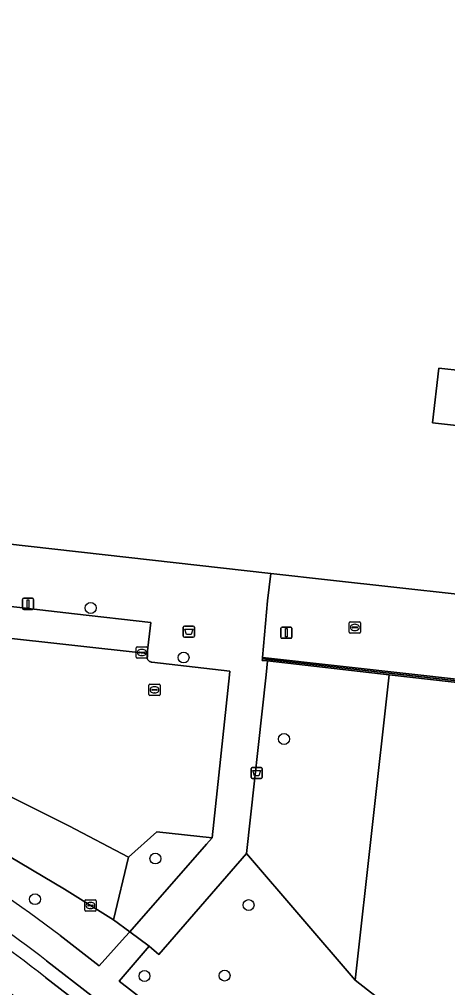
# Model space of a CAD drawing. Extents: x 161928 to 163071, y 386474 to 387428.
# Drawn here: x 162422.4 to 162460.8, y 386721.9 to 386808.8 of the extents above; entities that cross this region are included whole.
import ezdxf

# ---------------------------------------------------------------- set-up
doc = ezdxf.new("R2010")
doc.units = 0
for name, color, linetype in [('IMGEO_Afvalbak', 7, 'Continuous'), ('IMGEO_Boom', 7, 'Continuous'), ('IMGEO_Erf', 7, 'Continuous'), ('IMGEO_Groenvoorziening', 7, 'Continuous'), ('IMGEO_Kolk', 7, 'Continuous'), ('IMGEO_Lichtmast', 7, 'Continuous'), ('IMGEO_Meer_plas_ven_vijver', 7, 'Continuous'), ('IMGEO_Muur', 7, 'Continuous'), ('IMGEO_Pand', 7, 'Continuous'), ('IMGEO_Parkeervlak_open', 7, 'Continuous'), ('IMGEO_Rijbaan_lokaal_gesloten', 7, 'Continuous'), ('IMGEO_Rijbaan_lokaal_open', 7, 'Continuous'), ('IMGEO_Rioolput', 7, 'Continuous'), ('IMGEO_Voetpad_open', 7, 'Continuous')]:
    doc.layers.add(name, color=color, linetype=linetype)

msp = doc.modelspace()

# ---------------------------------------------------------------- linework, layer by layer
at = {"layer": 'IMGEO_Afvalbak'}
for p, q in [((162437.105, 386753.472), (162437.105, 386754.272)), ((162437.105, 386754.272), (162437.105, 386753.472)), ((162437.205, 386754.372), (162437.995, 386754.372)), ((162437.995, 386754.372), (162437.205, 386754.372)), ((162438.095, 386754.272), (162438.095, 386753.472)), ((162438.095, 386753.472), (162438.095, 386754.272)), ((162437.995, 386753.372), (162437.205, 386753.372)), ((162437.205, 386753.372), (162437.995, 386753.372)), ((162443.187, 386740.778), (162443.187, 386741.578)), ((162443.187, 386741.578), (162443.187, 386740.778)), ((162443.287, 386741.678), (162444.077, 386741.678)), ((162444.077, 386741.678), (162443.287, 386741.678)), ((162444.177, 386741.578), (162444.177, 386740.778)), ((162444.177, 386740.778), (162444.177, 386741.578)), ((162444.077, 386740.678), (162443.287, 386740.678)), ((162443.287, 386740.678), (162444.077, 386740.678))]:
    msp.add_line(p, q, dxfattribs=at)
for points in [[(162437.248, 386754.086), (162437.952, 386754.086), (162437.803, 386753.616), (162437.397, 386753.616), (162437.248, 386754.086)], [(162443.33, 386741.392), (162444.034, 386741.392), (162443.885, 386740.922), (162443.479, 386740.922), (162443.33, 386741.392)]]:
    msp.add_lwpolyline(points, dxfattribs=at)
for centre, start, end in [((162437.205, 386754.272), 90, 180), ((162437.205, 386754.272), 90, 180), ((162437.995, 386754.272), 0, 90), ((162437.995, 386754.272), 360, 90), ((162437.205, 386753.472), 180, 270), ((162437.205, 386753.472), 180, 270), ((162437.995, 386753.472), 270, 0), ((162437.995, 386753.472), 270, 0), ((162443.287, 386741.578), 90, 180), ((162443.287, 386741.578), 90, 180), ((162444.077, 386741.578), 0, 90), ((162444.077, 386741.578), 360, 90), ((162443.287, 386740.778), 180, 270), ((162443.287, 386740.778), 180, 270), ((162444.077, 386740.778), 270, 0), ((162444.077, 386740.778), 270, 0)]:
    msp.add_arc(centre, 0.1, start, end, dxfattribs=at)
at = {"layer": 'IMGEO_Boom'}
for centre in [(162428.794, 386755.99), (162437.129, 386751.542), (162446.136, 386744.229), (162434.599, 386733.501), (162423.801, 386729.853), (162442.96, 386729.325), (162433.623, 386722.958), (162440.805, 386722.996)]:
    msp.add_circle(centre, 0.489, dxfattribs=at)
at = {"layer": 'IMGEO_Erf'}
for points in [[(162462.201, 386777.277), (162460.011, 386777.518), (162459.47, 386772.598), (162469.39, 386771.508)], [(162467.614, 386756.569), (162450.309, 386758.489), (162444.943, 386759.093), (162444.666, 386756.628), (162444.215, 386751.559), (162458.134, 386750), (162476.795, 386747.91)]]:
    msp.add_lwpolyline(points, dxfattribs=at)
at = {"layer": 'IMGEO_Groenvoorziening'}
for points in [[(162455.582, 386749.989), (162444.657, 386751.232), (162444.522, 386750), (162442.778, 386733.94), (162452.506, 386722.593)], [(162439.689, 386735.358), (162434.734, 386735.897), (162432.185, 386733.626), (162430.833, 386727.998), (162432.302, 386726.934), (162439.186, 386734.784)]]:
    msp.add_lwpolyline(points, close=True, dxfattribs=at)
for points in [[(162426.056, 386726.596), (162429.561, 386723.873), (162431.9, 386726.476), (162432.302, 386726.934), (162430.833, 386727.998), (162426.448, 386730.743), (162420.533, 386734.261), (162412.615, 386738.22), (162404.097, 386741.469), (162398.798, 386743.22), (162390.888, 386745.271)], [(162525.627, 386668.286), (162525.473, 386668.394), (162523.341, 386669.895), (162519.471, 386672.969), (162513.91, 386676.495), (162503.146, 386684.039), (162500, 386686.562), (162493.129, 386692.071), (162482.248, 386699.65), (162453.635, 386721.722), (162452.506, 386722.593), (162442.778, 386733.94), (162434.903, 386724.904), (162434.038, 386725.649), (162431.337, 386722.501), (162451.273, 386707.066), (162455.865, 386703.513), (162473.241, 386690.166), (162490.194, 386677.12), (162500.303, 386669.375)]]:
    msp.add_lwpolyline(points, dxfattribs=at)
msp.add_arc((162368.087, 386651.19), 95.113, 52.44867, 68.88884, dxfattribs=at)
at = {"layer": 'IMGEO_Kolk'}
for p, q in [((162451.993, 386753.818), (162451.993, 386754.67)), ((162452.068, 386754.744), (162452.92, 386754.744)), ((162452.481, 386754.524), (162452.506, 386754.524)), ((162452.994, 386754.67), (162452.994, 386753.818)), ((162452.92, 386753.744), (162452.068, 386753.744)), ((162452.252, 386754.238), (162452.252, 386754.25)), ((162452.69, 386754.201), (162452.292, 386754.201)), ((162452.295, 386754.287), (162452.693, 386754.287)), ((162452.504, 386753.964), (162452.479, 386753.964)), ((162452.736, 386754.25), (162452.736, 386754.238)), ((162432.881, 386751.567), (162432.881, 386752.419)), ((162432.956, 386752.493), (162433.808, 386752.493)), ((162433.14, 386751.987), (162433.14, 386751.999)), ((162433.578, 386751.95), (162433.18, 386751.95)), ((162433.183, 386752.036), (162433.581, 386752.036)), ((162433.369, 386752.273), (162433.394, 386752.273)), ((162433.624, 386751.999), (162433.624, 386751.987)), ((162433.882, 386752.419), (162433.882, 386751.567)), ((162433.808, 386751.493), (162432.956, 386751.493)), ((162433.392, 386751.713), (162433.367, 386751.713)), ((162428.274, 386728.86), (162428.274, 386729.712)), ((162428.349, 386729.786), (162429.201, 386729.786)), ((162428.533, 386729.28), (162428.533, 386729.292)), ((162428.971, 386729.243), (162428.573, 386729.243)), ((162428.576, 386729.329), (162428.974, 386729.329)), ((162428.762, 386729.566), (162428.787, 386729.566)), ((162429.017, 386729.292), (162429.017, 386729.28)), ((162429.275, 386729.712), (162429.275, 386728.86)), ((162429.201, 386728.786), (162428.349, 386728.786)), ((162428.785, 386729.006), (162428.76, 386729.006))]:
    msp.add_line(p, q, dxfattribs=at)
for points in [[(162451.993, 386753.818), (162451.993, 386754.67)], [(162452.068, 386754.744), (162452.92, 386754.744)], [(162452.994, 386754.67), (162452.994, 386753.818)], [(162452.92, 386753.744), (162452.068, 386753.744)], [(162432.881, 386751.567), (162432.881, 386752.419)], [(162432.956, 386752.493), (162433.808, 386752.493)], [(162433.882, 386752.419), (162433.882, 386751.567)], [(162433.808, 386751.493), (162432.956, 386751.493)], [(162428.274, 386728.86), (162428.274, 386729.712)], [(162428.349, 386729.786), (162429.201, 386729.786)], [(162429.275, 386729.712), (162429.275, 386728.86)], [(162429.201, 386728.786), (162428.349, 386728.786)]]:
    msp.add_lwpolyline(points, dxfattribs=at)
for centre, radius, start, end in [((162452.07, 386754.668), 0.0765, 91.55205, 178.44795), ((162452.07, 386754.668), 0.0765, 91.55205, 178.44795), ((162452.918, 386754.668), 0.0765, 1.55205, 88.44795), ((162452.918, 386754.668), 0.0765, 1.55205, 88.44795), ((162452.07, 386753.82), 0.0765, 181.55205, 268.44795), ((162452.07, 386753.82), 0.0765, 181.55205, 268.44795), ((162452.292, 386754.247), 0.0403, 85.87752, 175.75265), ((162452.289, 386754.237), 0.0366, 178.93798, 274.71019), ((162452.693, 386754.244), 0.043, 264.86636, 352.45326), ((162452.697, 386754.249), 0.0386, 1.73085, 96.63898), ((162452.918, 386753.82), 0.0765, 271.55205, 358.44795), ((162452.918, 386753.82), 0.0765, 271.55205, 358.44795), ((162432.958, 386752.417), 0.0765, 91.55205, 178.44795), ((162432.958, 386752.417), 0.0765, 91.55205, 178.44795), ((162433.18, 386751.996), 0.0403, 85.87752, 175.75265), ((162433.177, 386751.986), 0.0366, 178.93798, 274.71019), ((162433.581, 386751.993), 0.043, 264.86636, 352.45326), ((162433.585, 386751.998), 0.0386, 1.73085, 96.63898), ((162433.806, 386752.417), 0.0765, 1.55205, 88.44795), ((162433.806, 386752.417), 0.0765, 1.55205, 88.44795), ((162432.958, 386751.569), 0.0765, 181.55205, 268.44795), ((162432.958, 386751.569), 0.0765, 181.55205, 268.44795), ((162433.806, 386751.569), 0.0765, 271.55205, 358.44795), ((162433.806, 386751.569), 0.0765, 271.55205, 358.44795), ((162428.351, 386729.71), 0.0765, 91.55205, 178.44795), ((162428.351, 386729.71), 0.0765, 91.55205, 178.44795), ((162428.573, 386729.289), 0.0403, 85.87752, 175.75265), ((162428.57, 386729.279), 0.0366, 178.93798, 274.71019), ((162428.974, 386729.286), 0.043, 264.86636, 352.45326), ((162428.978, 386729.291), 0.0386, 1.73085, 96.63898), ((162429.199, 386729.71), 0.0765, 1.55205, 88.44795), ((162429.199, 386729.71), 0.0765, 1.55205, 88.44795), ((162428.351, 386728.862), 0.0765, 181.55205, 268.44795), ((162428.351, 386728.862), 0.0765, 181.55205, 268.44795), ((162429.199, 386728.862), 0.0765, 271.55205, 358.44795), ((162429.199, 386728.862), 0.0765, 271.55205, 358.44795)]:
    msp.add_arc(centre, radius, start, end, dxfattribs=at)
for centre, major_axis, ratio, start_param, end_param in [((162452.48, 386754.244), (-0.387, 0.002), 0.722429, 4.712389, 7.853982), ((162452.505, 386754.244), (-0.39, 0.002), 0.717154, 1.570796, 4.712389), ((162433.368, 386751.993), (-0.387, 0.002), 0.722429, 4.712389, 7.853982), ((162433.393, 386751.993), (-0.39, 0.002), 0.717154, 1.570796, 4.712389), ((162428.761, 386729.286), (-0.387, 0.002), 0.722429, 4.712389, 7.853982), ((162428.786, 386729.286), (-0.39, 0.002), 0.717154, 1.570796, 4.712389)]:
    msp.add_ellipse(centre, major_axis=major_axis, ratio=ratio, start_param=start_param, end_param=end_param, dxfattribs=at)
at = {"layer": 'IMGEO_Lichtmast'}
for p, q in [((162422.686, 386755.959), (162422.686, 386756.759)), ((162422.686, 386756.759), (162422.686, 386755.959)), ((162422.786, 386756.859), (162423.576, 386756.859)), ((162423.576, 386756.859), (162422.786, 386756.859)), ((162423.676, 386756.759), (162423.676, 386755.959)), ((162423.676, 386755.959), (162423.676, 386756.759)), ((162423.576, 386755.859), (162422.786, 386755.859)), ((162422.786, 386755.859), (162423.576, 386755.859)), ((162445.861, 386753.366), (162445.861, 386754.166)), ((162445.861, 386754.166), (162445.861, 386753.366)), ((162445.961, 386754.266), (162446.751, 386754.266)), ((162446.751, 386754.266), (162445.961, 386754.266)), ((162446.851, 386754.166), (162446.851, 386753.366)), ((162446.851, 386753.366), (162446.851, 386754.166)), ((162446.751, 386753.266), (162445.961, 386753.266)), ((162445.961, 386753.266), (162446.751, 386753.266))]:
    msp.add_line(p, q, dxfattribs=at)
for points in [[(162423.106, 386756.734), (162423.256, 386756.734), (162423.256, 386755.984), (162423.106, 386755.984), (162423.106, 386756.734)], [(162446.281, 386754.141), (162446.431, 386754.141), (162446.431, 386753.391), (162446.281, 386753.391), (162446.281, 386754.141)]]:
    msp.add_lwpolyline(points, dxfattribs=at)
for centre, start, end in [((162422.786, 386756.759), 90, 180), ((162422.786, 386756.759), 90, 180), ((162423.576, 386756.759), 0, 90), ((162423.576, 386756.759), 360, 90), ((162422.786, 386755.959), 180, 270), ((162422.786, 386755.959), 180, 270), ((162423.576, 386755.959), 270, 0), ((162423.576, 386755.959), 270, 0), ((162445.961, 386754.166), 90, 180), ((162445.961, 386754.166), 90, 180), ((162446.751, 386754.166), 0, 90), ((162446.751, 386754.166), 360, 90), ((162445.961, 386753.366), 180, 270), ((162445.961, 386753.366), 180, 270), ((162446.751, 386753.366), 270, 0), ((162446.751, 386753.366), 270, 0)]:
    msp.add_arc(centre, 0.1, start, end, dxfattribs=at)
at = {"layer": 'IMGEO_Meer_plas_ven_vijver'}
msp.add_lwpolyline([(162537.239, 386764.371), (162513.461, 386767.162), (162512.204, 386756.299), (162485.474, 386759.392), (162485.759, 386761.857), (162478.672, 386762.757), (162477.331, 386750), (162477.073, 386747.545), (162476.75, 386744.709), (162466.34, 386745.903), (162466.686, 386748.726), (162455.582, 386749.989), (162452.506, 386722.593), (162453.635, 386721.722), (162482.248, 386699.65), (162493.129, 386692.071), (162500, 386686.562), (162503.146, 386684.039), (162513.91, 386676.495), (162519.471, 386672.969), (162523.341, 386669.895)], dxfattribs=at)
at = {"layer": 'IMGEO_Muur'}
for points in [[(162444.192, 386751.285), (162444.657, 386751.232), (162455.582, 386749.989), (162466.686, 386748.726), (162477.073, 386747.545), (162477.331, 386750), (162478.672, 386762.757), (162485.759, 386761.857), (162485.777, 386762.012), (162478.535, 386762.908), (162476.952, 386747.715), (162444.203, 386751.415)], [(162444.203, 386751.415), (162476.952, 386747.715), (162478.535, 386762.908), (162485.777, 386762.012), (162485.795, 386762.169), (162478.409, 386763.08), (162477.823, 386757.632), (162477.016, 386750), (162476.795, 386747.91), (162458.134, 386750), (162444.215, 386751.559)]]:
    msp.add_lwpolyline(points, close=True, dxfattribs=at)
at = {"layer": 'IMGEO_Pand'}
msp.add_lwpolyline([(162466.314, 386814.609), (162464.143, 386814.831), (162463.923, 386814.853), (162444.241, 386816.845), (162444.094, 386815.551), (162429.101, 386817.257), (162428.397, 386811.07), (162398.627, 386814.456), (162394.363, 386775.766), (162393.168, 386764.919), (162444.943, 386759.093), (162450.309, 386758.489), (162467.614, 386756.569), (162467.64, 386756.791), (162468.014, 386759.994), (162470.51, 386759.703), (162471.317, 386766.074), (162468.823, 386766.348), (162469.39, 386771.508), (162459.47, 386772.598), (162460.011, 386777.518), (162462.201, 386777.277), (162462.274, 386777.945)], close=True, dxfattribs=at)
at = {"layer": 'IMGEO_Parkeervlak_open'}
for points in [[(162427.351, 386755.469), (162400.404, 386758.57), (162400.187, 386758.602), (162399.968, 386758.614), (162399.749, 386758.606), (162399.531, 386758.579), (162399.316, 386758.532), (162399.107, 386758.467), (162398.904, 386758.383), (162398.71, 386758.281), (162398.525, 386758.163), (162398.369, 386758.042), (162398.095, 386757.77), (162397.698, 386757.434), (162397.272, 386757.134), (162396.822, 386756.873), (162396.35, 386756.654), (162395.86, 386756.478), (162395.356, 386756.346), (162395.04, 386756.285), (162394.712, 386756.251), (162399.766, 386755.682), (162433.876, 386751.904), (162434.181, 386754.674)], [(162391.249, 386748.837), (162390.888, 386745.271), (162398.798, 386743.22), (162404.097, 386741.469), (162412.615, 386738.22), (162420.533, 386734.261), (162426.448, 386730.743), (162430.833, 386727.998), (162432.185, 386733.626), (162426.838, 386736.44), (162415.458, 386742.101), (162408.722, 386744.391), (162399.59, 386747.169)]]:
    msp.add_lwpolyline(points, close=True, dxfattribs=at)
at = {"layer": 'IMGEO_Rijbaan_lokaal_gesloten'}
msp.add_lwpolyline([(162424.746, 386722.816), (162448.072, 386704.795), (162448.812, 386705.79), (162447.862, 386706.502), (162433.272, 386717.786), (162429.823, 386720.466), (162428.924, 386721.161), (162424.84, 386724.333)], dxfattribs=at)
for centre, radius, start, end in [((162367.596, 386650.211), 93.653, 52.32138, 67.13774), ((162368.606, 386652.16), 90.244, 51.53127, 68.04338)]:
    msp.add_arc(centre, radius, start, end, dxfattribs=at)
at = {"layer": 'IMGEO_Rijbaan_lokaal_open'}
for points in [[(162415.458, 386742.101), (162426.838, 386736.44), (162432.185, 386733.626), (162434.734, 386735.897), (162439.689, 386735.358), (162441.242, 386750), (162441.275, 386750.307), (162434.275, 386751.127), (162434.249, 386751.131), (162434.206, 386751.141), (162434.164, 386751.155), (162434.124, 386751.173), (162434.085, 386751.194), (162434.048, 386751.218), (162434.014, 386751.246), (162433.982, 386751.276), (162433.954, 386751.31), (162433.928, 386751.345), (162433.905, 386751.383), (162433.886, 386751.423), (162433.871, 386751.464), (162433.86, 386751.507), (162433.852, 386751.55), (162433.848, 386751.594), (162433.848, 386751.638), (162433.852, 386751.682), (162433.876, 386751.904), (162399.766, 386755.682)], [(162421.683, 386721.362), (162430.693, 386714.383), (162446.224, 386702.363), (162448.072, 386704.795), (162424.746, 386722.816)]]:
    msp.add_lwpolyline(points, dxfattribs=at)
msp.add_arc((162368.606, 386652.16), 90.244, 51.53127, 68.04338, dxfattribs=at)
at = {"layer": 'IMGEO_Rioolput'}
for p, q in [((162434.018, 386748.218), (162434.018, 386749.07)), ((162434.093, 386749.144), (162434.945, 386749.144)), ((162434.277, 386748.638), (162434.277, 386748.65)), ((162434.715, 386748.601), (162434.317, 386748.601)), ((162434.32, 386748.687), (162434.718, 386748.687)), ((162434.529, 386748.364), (162434.504, 386748.364)), ((162434.506, 386748.924), (162434.531, 386748.924)), ((162434.761, 386748.65), (162434.761, 386748.638)), ((162435.019, 386749.07), (162435.019, 386748.218)), ((162434.945, 386748.144), (162434.093, 386748.144))]:
    msp.add_line(p, q, dxfattribs=at)
for points in [[(162434.018, 386748.218), (162434.018, 386749.07)], [(162434.093, 386749.144), (162434.945, 386749.144)], [(162435.019, 386749.07), (162435.019, 386748.218)], [(162434.945, 386748.144), (162434.093, 386748.144)]]:
    msp.add_lwpolyline(points, dxfattribs=at)
for centre, radius, start, end in [((162434.095, 386749.068), 0.0765, 91.55205, 178.44795), ((162434.095, 386749.068), 0.0765, 91.55205, 178.44795), ((162434.317, 386748.647), 0.0403, 85.87752, 175.75265), ((162434.314, 386748.637), 0.0366, 178.93798, 274.71019), ((162434.718, 386748.644), 0.043, 264.86636, 352.45326), ((162434.722, 386748.649), 0.0386, 1.73085, 96.63898), ((162434.943, 386749.068), 0.0765, 1.55205, 88.44795), ((162434.943, 386749.068), 0.0765, 1.55205, 88.44795), ((162434.095, 386748.22), 0.0765, 181.55205, 268.44795), ((162434.095, 386748.22), 0.0765, 181.55205, 268.44795), ((162434.943, 386748.22), 0.0765, 271.55205, 358.44795), ((162434.943, 386748.22), 0.0765, 271.55205, 358.44795)]:
    msp.add_arc(centre, radius, start, end, dxfattribs=at)
for centre, major_axis, ratio, start_param, end_param in [((162434.505, 386748.644), (-0.387, 0.002), 0.722429, 4.712389, 7.853982), ((162434.53, 386748.644), (-0.39, 0.002), 0.717154, 1.570796, 4.712389)]:
    msp.add_ellipse(centre, major_axis=major_axis, ratio=ratio, start_param=start_param, end_param=end_param, dxfattribs=at)
at = {"layer": 'IMGEO_Voetpad_open'}
for points in [[(162400.404, 386758.57), (162427.351, 386755.469), (162434.181, 386754.674), (162433.876, 386751.904), (162433.852, 386751.682), (162433.848, 386751.638), (162433.848, 386751.594), (162433.852, 386751.55), (162433.86, 386751.507), (162433.871, 386751.464), (162433.886, 386751.423), (162433.905, 386751.383), (162433.928, 386751.345), (162433.954, 386751.31), (162433.982, 386751.276), (162434.014, 386751.246), (162434.048, 386751.218), (162434.085, 386751.194), (162434.124, 386751.173), (162434.164, 386751.155), (162434.206, 386751.141), (162434.249, 386751.131), (162434.275, 386751.127), (162441.275, 386750.307), (162441.242, 386750), (162439.689, 386735.358), (162439.186, 386734.784), (162432.302, 386726.934), (162434.038, 386725.649), (162434.903, 386724.904), (162442.778, 386733.94), (162444.522, 386750), (162444.657, 386751.232), (162444.192, 386751.285), (162444.203, 386751.415), (162444.215, 386751.559), (162444.666, 386756.628), (162444.943, 386759.093), (162393.168, 386764.919)], [(162500.303, 386669.375), (162490.194, 386677.12), (162473.241, 386690.166), (162455.865, 386703.513), (162451.273, 386707.066), (162431.337, 386722.501), (162434.038, 386725.649), (162432.302, 386726.934), (162431.9, 386726.476), (162429.561, 386723.873), (162426.056, 386726.596)], [(162424.84, 386724.333), (162428.924, 386721.161), (162429.823, 386720.466), (162433.272, 386717.786), (162447.862, 386706.502), (162448.812, 386705.79), (162449.664, 386705.143), (162453.56, 386702.135), (162454.403, 386701.48), (162455.391, 386700.737), (162471.584, 386688.245), (162488.589, 386675.192), (162494.42, 386670.667), (162495.364, 386669.966), (162499.721, 386666.625)]]:
    msp.add_lwpolyline(points, dxfattribs=at)
for centre, radius, start, end in [((162368.087, 386651.19), 95.113, 52.44867, 68.88884), ((162367.596, 386650.211), 93.653, 52.32138, 67.13774)]:
    msp.add_arc(centre, radius, start, end, dxfattribs=at)

doc.saveas('drawing.dxf')
